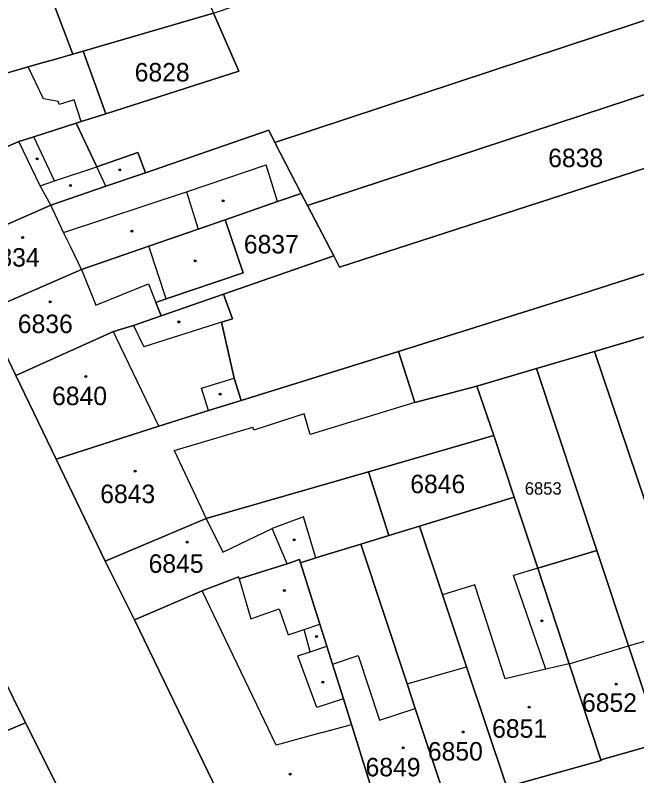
# Model space of a CAD drawing. Extents: x -596233 to -595156, y -1161235 to -1159375.
# Drawn here: x -595447 to -595389.8, y -1160174.4 to -1160104.5 of the extents above; entities that cross this region are included whole.
import ezdxf

# ---------------------------------------------------------------- set-up
doc = ezdxf.new("R2010")
doc.units = 0
for name, color, linetype in [('KN_CAR_KR', 7, 'Continuous'), ('KN_KULTURY', 7, 'Continuous'), ('KN_PARC_CIS_POZ', 7, 'Continuous'), ('KN_PARC_CIS_STAV', 7, 'Continuous'), ('KN_PARC_PLOCHA', 7, 'Continuous'), ('parcely_l', 7, 'Continuous')]:
    doc.layers.add(name, color=color, linetype=linetype)

msp = doc.modelspace()

# ---------------------------------------------------------------- linework, layer by layer
at = {"layer": 'KN_CAR_KR'}
for points in [[(-595444.39, -1160112.16), (-595445.8, -1160109.23)], [(-595443.05, -1160112.41), (-595444.39, -1160112.16)], [(-595442.96, -1160112.7), (-595443.05, -1160112.41)], [(-595441.57, -1160112.26), (-595442.96, -1160112.7)], [(-595440.93, -1160114.26), (-595441.57, -1160112.26)], [(-595443.38, -1160119.71), (-595445.28, -1160115.66)], [(-595444.71, -1160120.16), (-595446.66, -1160116.1)], [(-595443.38, -1160119.71), (-595439.5, -1160118.41)], [(-595438.65, -1160120.21), (-595439.5, -1160118.41)], [(-595431.23, -1160120.72), (-595423.91, -1160118.25)], [(-595422.88, -1160121.62), (-595423.91, -1160118.25)], [(-595444.71, -1160120.16), (-595443.38, -1160119.71)], [(-595443.73, -1160121.96), (-595444.71, -1160120.16)], [(-595442.54, -1160124.45), (-595431.23, -1160120.72)], [(-595431.23, -1160120.72), (-595430.18, -1160124.15)], [(-595442.54, -1160124.45), (-595443.73, -1160121.96)], [(-595441.85, -1160125.88), (-595442.54, -1160124.45)], [(-595433.1, -1160130.56), (-595434.72, -1160125.72)], [(-595440.9, -1160127.86), (-595441.85, -1160125.88)], [(-595440.9, -1160127.86), (-595439.59, -1160131.13)], [(-595439.59, -1160131.13), (-595434.75, -1160129.19)], [(-595434.75, -1160129.19), (-595434.07, -1160130.89)], [(-595428.01, -1160132.71), (-595435.16, -1160134.98)], [(-595436.11, -1160133), (-595435.16, -1160134.98)], [(-595437.7, -1160134.11), (-595437.96, -1160133.57)], [(-595433.78, -1160142.26), (-595437.7, -1160134.11)], [(-595429.86, -1160138.78), (-595426.84, -1160137.85)], [(-595429.22, -1160140.84), (-595429.86, -1160138.78)], [(-595410.25, -1160140.09), (-595419.87, -1160143.05)], [(-595420.42, -1160141.15), (-595425.04, -1160142.65)], [(-595419.87, -1160143.05), (-595420.42, -1160141.15)], [(-595432.37, -1160144.52), (-595425.14, -1160142.35)], [(-595425.04, -1160142.65), (-595425.14, -1160142.35)], [(-595432.37, -1160144.52), (-595429.42, -1160150.75)], [(-595429.42, -1160150.75), (-595427.9, -1160153.86)], [(-595420.49, -1160150.6), (-595423.35, -1160151.67)], [(-595419.33, -1160154.39), (-595420.49, -1160150.6)], [(-595427.9, -1160153.86), (-595423.35, -1160151.67)], [(-595421.99, -1160154.92), (-595423.35, -1160151.67)], [(-595398.93, -1160155.34), (-595401.15, -1160156.01)], [(-595426.4, -1160156.31), (-595425.33, -1160159.98)], [(-595398.17, -1160164.63), (-595401.15, -1160156.01)], [(-595404.72, -1160156.88), (-595407.7, -1160157.78)], [(-595404.66, -1160157.08), (-595404.72, -1160156.88)], [(-595401.92, -1160165.52), (-595404.66, -1160157.08)], [(-595422.99, -1160171.61), (-595429.8, -1160157.43)], [(-595425.33, -1160159.98), (-595422.71, -1160159.08)], [(-595422.71, -1160159.08), (-595421.88, -1160161.48)], [(-595420.41, -1160160.97), (-595418.97, -1160160.48)], [(-595421.88, -1160161.48), (-595420.41, -1160160.97)], [(-595419.87, -1160163.03), (-595420.41, -1160160.97)], [(-595390.57, -1160162.49), (-595385.13, -1160160.92)], [(-595419.87, -1160163.03), (-595418.33, -1160162.52)], [(-595396.03, -1160164.12), (-595390.57, -1160162.49)], [(-595420.99, -1160163.41), (-595419.87, -1160163.03)], [(-595419.25, -1160168.16), (-595420.99, -1160163.41)], [(-595417.81, -1160164.16), (-595415.45, -1160163.38)], [(-595415.45, -1160163.38), (-595413.48, -1160169.32)], [(-595396.03, -1160164.12), (-595398.17, -1160164.63)], [(-595410.94, -1160165.98), (-595405.49, -1160164.4)], [(-595398.17, -1160164.63), (-595401.92, -1160165.52)], [(-595416.8, -1160167.34), (-595419.25, -1160168.16)], [(-595413.48, -1160169.32), (-595410.19, -1160168.23)], [(-595418.75, -1160170.45), (-595416.05, -1160169.71)], [(-595418.75, -1160170.45), (-595422.99, -1160171.61)]]:
    msp.add_lwpolyline(points, dxfattribs=at)
at = {"layer": 'KN_KULTURY'}
for centre, radius in [((-595444.97, -1160117.68), 0.09), ((-595444.97, -1160117.68), 0.0398), ((-595437.36, -1160118.69), 0.09), ((-595437.36, -1160118.69), 0.0398), ((-595441.92, -1160120.15), 0.09), ((-595441.92, -1160120.15), 0.0398), ((-595427.88, -1160121.54), 0.09), ((-595427.88, -1160121.54), 0.0398), ((-595436.28, -1160124.33), 0.09), ((-595436.28, -1160124.33), 0.0398), ((-595446.31, -1160124.91), 0.09), ((-595446.31, -1160124.91), 0.0398), ((-595430.44, -1160127.06), 0.09), ((-595430.44, -1160127.06), 0.0398), ((-595443.78, -1160130.84), 0.09), ((-595443.78, -1160130.84), 0.0398), ((-595431.95, -1160132.69), 0.09), ((-595431.95, -1160132.69), 0.0398), ((-595440.51, -1160137.71), 0.09), ((-595440.51, -1160137.71), 0.0398), ((-595428.14, -1160139.33), 0.09), ((-595428.14, -1160139.33), 0.0398), ((-595435.96, -1160146.42), 0.09), ((-595435.96, -1160146.42), 0.0398), ((-595431.18, -1160152.95), 0.09), ((-595431.18, -1160152.95), 0.0398), ((-595421.33, -1160152.73), 0.09), ((-595421.33, -1160152.73), 0.0398), ((-595422.24, -1160157.39), 0.09), ((-595422.24, -1160157.39), 0.0398), ((-595398.56, -1160160.18), 0.09), ((-595398.56, -1160160.18), 0.0398), ((-595419.29, -1160161.63), 0.09), ((-595419.29, -1160161.63), 0.0398), ((-595418.7, -1160165.81), 0.09), ((-595418.7, -1160165.81), 0.0398), ((-595391.72, -1160166), 0.09), ((-595391.72, -1160166), 0.0398), ((-595399.72, -1160168.13), 0.09), ((-595399.72, -1160168.13), 0.0398), ((-595405.78, -1160170.4), 0.09), ((-595405.78, -1160170.4), 0.0398), ((-595411.32, -1160171.87), 0.09), ((-595411.32, -1160171.87), 0.0398), ((-595421.71, -1160174.27), 0.09), ((-595421.71, -1160174.27), 0.0398)]:
    msp.add_circle(centre, radius, dxfattribs=at)
at = {"layer": 'KN_PARC_PLOCHA'}
for points in [[(-595338.7, -1160094.28), (-595344.13, -1160096.24), (-595372.1, -1160106.19), (-595420.12, -1160121.97), (-595420.7, -1160120.86), (-595423.1, -1160116.17), (-595376.59, -1160100.8), (-595374.61, -1160100.15), (-595353.87, -1160092.52), (-595340.66, -1160087.66)], [(-595376.59, -1160100.8), (-595423.1, -1160116.17), (-595423.67, -1160115.05), (-595435.02, -1160118.96), (-595435.72, -1160117.09), (-595439.5, -1160118.41), (-595441.39, -1160114.41), (-595440.93, -1160114.26), (-595438.66, -1160113.54), (-595426.44, -1160109.63), (-595428.76, -1160104.29), (-595420.89, -1160101.6), (-595412.51, -1160098.88), (-595380.7, -1160088.57)], [(-595432.99, -1160094.56), (-595428.76, -1160104.29), (-595440.74, -1160107.77), (-595441.69, -1160108.05), (-595444.9, -1160099.62), (-595444.1, -1160099.37), (-595446.67, -1160092.86), (-595435.31, -1160089.22)], [(-595441.69, -1160108.05), (-595443.39, -1160108.54), (-595444.65, -1160108.9), (-595445.8, -1160109.23), (-595448, -1160109.87), (-595449.47, -1160110.3), (-595458.38, -1160114.15), (-595458.55, -1160114.25), (-595460.04, -1160111.19), (-595459.88, -1160111.12), (-595463.32, -1160104.18), (-595463.45, -1160104.25), (-595465.32, -1160100.43), (-595465.18, -1160100.4), (-595456.19, -1160095.92), (-595455.57, -1160095.72), (-595454.59, -1160095.41), (-595451.4, -1160094.38), (-595450.17, -1160093.99), (-595446.67, -1160092.86), (-595444.1, -1160099.37), (-595444.9, -1160099.62)], [(-595438.66, -1160113.54), (-595440.74, -1160107.77), (-595428.76, -1160104.29), (-595426.44, -1160109.63)], [(-595345.21, -1160115.03), (-595355.84, -1160118.19), (-595367.47, -1160121.29), (-595394.86, -1160130.1), (-595411.75, -1160135.4), (-595426.21, -1160139.9), (-595426.84, -1160137.85), (-595428.01, -1160132.71), (-595427.01, -1160132.39), (-595427.85, -1160130.14), (-595417.69, -1160126.62), (-595417.16, -1160127.64), (-595375.97, -1160114.31), (-595369.6, -1160112.19), (-595348.44, -1160105.16)], [(-595369.6, -1160112.19), (-595375.97, -1160114.31), (-595417.16, -1160127.64), (-595417.69, -1160126.62), (-595420.12, -1160121.97), (-595372.1, -1160106.19)], [(-595438.66, -1160113.54), (-595440.93, -1160114.26), (-595441.39, -1160114.41), (-595445.28, -1160115.66), (-595446.66, -1160116.1), (-595455.53, -1160119.96), (-595458.38, -1160114.15), (-595449.47, -1160110.3), (-595448, -1160109.87), (-595445.8, -1160109.23), (-595444.65, -1160108.9), (-595443.39, -1160108.54), (-595441.69, -1160108.05), (-595440.74, -1160107.77)], [(-595324.2, -1160115.33), (-595330.26, -1160117.12), (-595339.27, -1160119.69), (-595344.64, -1160121.24), (-595349.69, -1160122.72), (-595355.15, -1160124.32), (-595361.29, -1160126.12), (-595368.87, -1160128.21), (-595375.18, -1160129.95), (-595380.66, -1160131.56), (-595386.34, -1160133.24), (-595393.7, -1160135.41), (-595399.04, -1160136.98), (-595404.54, -1160138.59), (-595410.25, -1160140.09), (-595411.75, -1160135.4), (-595394.86, -1160130.1), (-595367.47, -1160121.29), (-595355.84, -1160118.19), (-595345.21, -1160115.03), (-595344.1, -1160118.16), (-595325.22, -1160112.15)], [(-595435.02, -1160118.96), (-595438.65, -1160120.21), (-595443.73, -1160121.96), (-595452.66, -1160125.87), (-595455.53, -1160119.96), (-595446.66, -1160116.1), (-595445.28, -1160115.66), (-595441.39, -1160114.41), (-595439.5, -1160118.41), (-595435.72, -1160117.09)], [(-595423.1, -1160116.17), (-595420.7, -1160120.86), (-595422.88, -1160121.62), (-595427.69, -1160123.29), (-595430.18, -1160124.15), (-595434.72, -1160125.72), (-595440.9, -1160127.86), (-595449.79, -1160131.72), (-595452.66, -1160125.87), (-595443.73, -1160121.96), (-595438.65, -1160120.21), (-595435.02, -1160118.96), (-595423.67, -1160115.05)], [(-595420.12, -1160121.97), (-595417.69, -1160126.62), (-595427.85, -1160130.14), (-595433.57, -1160132.12), (-595434.07, -1160130.89), (-595433.1, -1160130.56), (-595426.03, -1160128.18), (-595427.69, -1160123.29), (-595422.88, -1160121.62), (-595420.7, -1160120.86)], [(-595433.57, -1160132.12), (-595436.11, -1160133), (-595437.96, -1160133.57), (-595446.94, -1160137.6), (-595449.79, -1160131.72), (-595440.9, -1160127.86), (-595434.72, -1160125.72), (-595430.18, -1160124.15), (-595427.69, -1160123.29), (-595426.03, -1160128.18), (-595433.1, -1160130.56), (-595434.07, -1160130.89)], [(-595426.21, -1160139.9), (-595429.22, -1160140.84), (-595433.78, -1160142.26), (-595443.23, -1160145.32), (-595446.94, -1160137.6), (-595437.96, -1160133.57), (-595436.11, -1160133), (-595433.57, -1160132.12), (-595427.85, -1160130.14), (-595427.01, -1160132.39), (-595428.01, -1160132.71), (-595426.84, -1160137.85)], [(-595380.18, -1160151.74), (-595380.05, -1160152.14), (-595384.01, -1160153.34), (-595387.34, -1160154.35), (-595389.03, -1160149.3), (-595393.7, -1160135.41), (-595386.34, -1160133.24), (-595381.2, -1160148.66)], [(-595404.54, -1160138.59), (-595402.96, -1160143.14), (-595414.51, -1160146.46), (-595429.42, -1160150.75), (-595438.71, -1160154.7), (-595443.23, -1160145.32), (-595433.78, -1160142.26), (-595429.22, -1160140.84), (-595426.21, -1160139.9), (-595411.75, -1160135.4), (-595410.25, -1160140.09)], [(-595387.34, -1160154.35), (-595385.13, -1160160.92), (-595385.09, -1160161.03), (-595382.13, -1160169.84), (-595387.62, -1160171.39), (-595390.57, -1160162.49), (-595393.49, -1160153.7), (-595399.04, -1160136.98), (-595393.7, -1160135.41), (-595389.03, -1160149.3)], [(-595393.49, -1160153.7), (-595398.93, -1160155.34), (-595401.09, -1160148.79), (-595402.96, -1160143.14), (-595404.54, -1160138.59), (-595399.04, -1160136.98)], [(-595401.09, -1160148.79), (-595409.81, -1160151.47), (-595412.64, -1160152.34), (-595414.51, -1160146.46), (-595402.96, -1160143.14)], [(-595412.64, -1160152.34), (-595415.21, -1160153.13), (-595419.33, -1160154.39), (-595420.76, -1160154.83), (-595420.85, -1160154.55), (-595421.99, -1160154.92), (-595426.4, -1160156.31), (-595426.45, -1160156.14), (-595427.06, -1160156.37), (-595429.8, -1160157.43), (-595436.03, -1160160.09), (-595438.71, -1160154.7), (-595429.42, -1160150.75), (-595414.51, -1160146.46)], [(-595398.93, -1160155.34), (-595396.03, -1160164.12), (-595393.12, -1160172.95), (-595393.1, -1160173.03), (-595401.78, -1160175.46), (-595401.8, -1160175.39), (-595405.49, -1160164.4), (-595407.7, -1160157.78), (-595409.81, -1160151.47), (-595401.09, -1160148.79)], [(-595401.8, -1160175.39), (-595407.3, -1160176.95), (-595410.19, -1160168.23), (-595410.94, -1160165.98), (-595415.21, -1160153.13), (-595412.64, -1160152.34), (-595409.81, -1160151.47), (-595407.7, -1160157.78), (-595405.49, -1160164.4)], [(-595407.3, -1160176.95), (-595413.26, -1160178.63), (-595416.05, -1160169.71), (-595416.8, -1160167.34), (-595417.81, -1160164.16), (-595418.33, -1160162.52), (-595418.97, -1160160.48), (-595420.76, -1160154.83), (-595419.33, -1160154.39), (-595415.21, -1160153.13), (-595410.94, -1160165.98), (-595410.19, -1160168.23)], [(-595387.62, -1160171.39), (-595393.12, -1160172.95), (-595396.03, -1160164.12), (-595398.93, -1160155.34), (-595393.49, -1160153.7), (-595390.57, -1160162.49)], [(-595420.76, -1160154.83), (-595418.97, -1160160.48), (-595418.33, -1160162.52), (-595417.81, -1160164.16), (-595416.8, -1160167.34), (-595416.05, -1160169.71), (-595413.26, -1160178.63), (-595423.67, -1160181.54), (-595426.14, -1160180.5), (-595436.03, -1160160.09), (-595429.8, -1160157.43), (-595427.06, -1160156.37), (-595426.45, -1160156.14), (-595426.4, -1160156.31), (-595421.99, -1160154.92), (-595420.85, -1160154.55)], [(-595446.04, -1160169.57), (-595450.68, -1160171.5), (-595455.73, -1160174.12), (-595459.19, -1160166.28), (-595458.25, -1160166), (-595458.08, -1160166.36), (-595449.51, -1160162.6)], [(-595437.97, -1160185.71), (-595449.14, -1160188.86), (-595452.95, -1160180.42), (-595454.54, -1160176.82), (-595455.73, -1160174.12), (-595450.68, -1160171.5), (-595446.04, -1160169.57)]]:
    msp.add_lwpolyline(points, close=True, dxfattribs=at)
for points in [[(-595449.79, -1160131.72), (-595446.94, -1160137.6), (-595443.23, -1160145.32), (-595438.71, -1160154.7), (-595436.03, -1160160.09), (-595426.14, -1160180.5), (-595423.67, -1160181.54), (-595434.86, -1160184.95), (-595437.97, -1160185.71), (-595446.04, -1160169.57), (-595449.51, -1160162.6)], [(-595449.14, -1160188.86), (-595437.97, -1160185.71), (-595434.86, -1160184.95), (-595423.67, -1160181.54), (-595413.26, -1160178.63), (-595407.3, -1160176.95), (-595401.8, -1160175.39), (-595401.78, -1160175.46), (-595393.1, -1160173.03), (-595393.12, -1160172.95), (-595387.62, -1160171.39), (-595382.13, -1160169.84), (-595374.83, -1160167.8), (-595369.3, -1160166.25), (-595363.67, -1160164.65), (-595357.8, -1160162.98), (-595350.08, -1160160.79), (-595344.18, -1160159.18), (-595338.39, -1160157.6), (-595332.86, -1160156.07), (-595327.47, -1160154.57)]]:
    msp.add_lwpolyline(points, dxfattribs=at)
at = {"layer": 'parcely_l'}
for points in [[(-595441.69, -1160108.05), (-595444.9, -1160099.62), (-595444.1, -1160099.37), (-595446.67, -1160092.86)], [(-595376.59, -1160100.8), (-595423.1, -1160116.17)], [(-595428.76, -1160104.29), (-595440.74, -1160107.77)], [(-595438.66, -1160113.54), (-595426.44, -1160109.63), (-595428.76, -1160104.29)], [(-595420.12, -1160121.97), (-595372.1, -1160106.19)], [(-595458.38, -1160114.15), (-595449.47, -1160110.3), (-595448, -1160109.87), (-595445.8, -1160109.23), (-595444.65, -1160108.9), (-595443.39, -1160108.54), (-595441.69, -1160108.05)], [(-595440.74, -1160107.77), (-595441.69, -1160108.05)], [(-595440.74, -1160107.77), (-595438.66, -1160113.54)], [(-595369.6, -1160112.19), (-595375.97, -1160114.31), (-595417.16, -1160127.64), (-595417.69, -1160126.62)], [(-595441.39, -1160114.41), (-595440.93, -1160114.26), (-595438.66, -1160113.54)], [(-595441.39, -1160114.41), (-595445.28, -1160115.66), (-595446.66, -1160116.1), (-595455.53, -1160119.96)], [(-595435.02, -1160118.96), (-595435.72, -1160117.09), (-595439.5, -1160118.41), (-595441.39, -1160114.41)], [(-595423.1, -1160116.17), (-595423.67, -1160115.05), (-595435.02, -1160118.96)], [(-595411.75, -1160135.4), (-595394.86, -1160130.1), (-595367.47, -1160121.29), (-595355.84, -1160118.19), (-595345.21, -1160115.03)], [(-595420.7, -1160120.86), (-595423.1, -1160116.17)], [(-595435.02, -1160118.96), (-595438.65, -1160120.21), (-595443.73, -1160121.96), (-595452.66, -1160125.87)], [(-595427.69, -1160123.29), (-595422.88, -1160121.62), (-595420.7, -1160120.86)], [(-595420.7, -1160120.86), (-595420.12, -1160121.97)], [(-595420.12, -1160121.97), (-595417.69, -1160126.62)], [(-595449.79, -1160131.72), (-595440.9, -1160127.86), (-595434.72, -1160125.72), (-595430.18, -1160124.15), (-595427.69, -1160123.29)], [(-595433.57, -1160132.12), (-595434.07, -1160130.89), (-595433.1, -1160130.56), (-595426.03, -1160128.18), (-595427.69, -1160123.29)], [(-595417.69, -1160126.62), (-595427.85, -1160130.14)], [(-595433.57, -1160132.12), (-595427.85, -1160130.14)], [(-595427.85, -1160130.14), (-595427.01, -1160132.39), (-595428.01, -1160132.71), (-595426.84, -1160137.85), (-595426.21, -1160139.9)], [(-595449.79, -1160131.72), (-595446.94, -1160137.6)], [(-595446.94, -1160137.6), (-595437.96, -1160133.57), (-595436.11, -1160133), (-595433.57, -1160132.12)], [(-595386.34, -1160133.24), (-595393.7, -1160135.41)], [(-595426.21, -1160139.9), (-595411.75, -1160135.4)], [(-595404.54, -1160138.59), (-595410.25, -1160140.09), (-595411.75, -1160135.4)], [(-595393.7, -1160135.41), (-595399.04, -1160136.98)], [(-595387.34, -1160154.35), (-595389.03, -1160149.3), (-595393.7, -1160135.41)], [(-595399.04, -1160136.98), (-595404.54, -1160138.59)], [(-595399.04, -1160136.98), (-595393.49, -1160153.7)], [(-595443.23, -1160145.32), (-595446.94, -1160137.6)], [(-595404.54, -1160138.59), (-595402.96, -1160143.14)], [(-595426.21, -1160139.9), (-595429.22, -1160140.84), (-595433.78, -1160142.26), (-595443.23, -1160145.32)], [(-595402.96, -1160143.14), (-595414.51, -1160146.46)], [(-595401.09, -1160148.79), (-595402.96, -1160143.14)], [(-595438.71, -1160154.7), (-595443.23, -1160145.32)], [(-595414.51, -1160146.46), (-595429.42, -1160150.75), (-595438.71, -1160154.7)], [(-595412.64, -1160152.34), (-595414.51, -1160146.46)], [(-595409.81, -1160151.47), (-595401.09, -1160148.79)], [(-595398.93, -1160155.34), (-595401.09, -1160148.79)], [(-595412.64, -1160152.34), (-595409.81, -1160151.47)], [(-595409.81, -1160151.47), (-595407.7, -1160157.78), (-595405.49, -1160164.4), (-595401.8, -1160175.39)], [(-595415.21, -1160153.13), (-595412.64, -1160152.34)], [(-595420.76, -1160154.83), (-595419.33, -1160154.39), (-595415.21, -1160153.13)], [(-595407.3, -1160176.95), (-595410.19, -1160168.23), (-595410.94, -1160165.98), (-595415.21, -1160153.13)], [(-595393.49, -1160153.7), (-595398.93, -1160155.34)], [(-595393.49, -1160153.7), (-595390.57, -1160162.49), (-595387.62, -1160171.39)], [(-595438.71, -1160154.7), (-595436.03, -1160160.09)], [(-595436.03, -1160160.09), (-595429.8, -1160157.43), (-595427.06, -1160156.37), (-595426.45, -1160156.14), (-595426.4, -1160156.31), (-595421.99, -1160154.92), (-595420.85, -1160154.55), (-595420.76, -1160154.83)], [(-595420.76, -1160154.83), (-595418.97, -1160160.48), (-595418.33, -1160162.52), (-595417.81, -1160164.16), (-595416.8, -1160167.34), (-595416.05, -1160169.71), (-595413.26, -1160178.63)], [(-595398.93, -1160155.34), (-595396.03, -1160164.12), (-595393.12, -1160172.95)], [(-595436.03, -1160160.09), (-595426.14, -1160180.5), (-595423.67, -1160181.54)], [(-595446.04, -1160169.57), (-595449.51, -1160162.6)], [(-595446.04, -1160169.57), (-595450.68, -1160171.5), (-595455.73, -1160174.12)], [(-595437.97, -1160185.71), (-595446.04, -1160169.57)], [(-595387.62, -1160171.39), (-595393.12, -1160172.95)], [(-595393.12, -1160172.95), (-595393.1, -1160173.03), (-595401.78, -1160175.46), (-595401.8, -1160175.39)]]:
    msp.add_lwpolyline(points, dxfattribs=at)

# ---------------------------------------------------------------- texts
at = {"layer": 'KN_PARC_CIS_POZ'}
for s, height, p in [('6828', 1.7, (-595436.0066, -1160110.57)), ('6838', 1.7, (-595397.9666, -1160118.45)), ('6837', 1.7, (-595425.9666, -1160126.39)), ('6846', 1.7, (-595410.6566, -1160148.44)), ('6853', 1.14, (-595400.12, -1160148.57))]:
    msp.add_text(s, height=height, dxfattribs=at).set_placement(p)
at = {"layer": 'KN_PARC_CIS_STAV'}
for s, p in [('6834', (-595449.8066, -1160127.6)), ('6836', (-595446.7566, -1160133.71)), ('6840', (-595443.6066, -1160140.34)), ('6843', (-595439.1766, -1160149.35)), ('6845', (-595434.7266, -1160155.76)), ('6852', (-595394.8566, -1160168.55)), ('6851', (-595403.1266, -1160170.93)), ('6850', (-595409.0366, -1160173.03)), ('6849', (-595414.7666, -1160174.48))]:
    msp.add_text(s, height=1.7, dxfattribs=at).set_placement(p)

doc.saveas('drawing.dxf')
